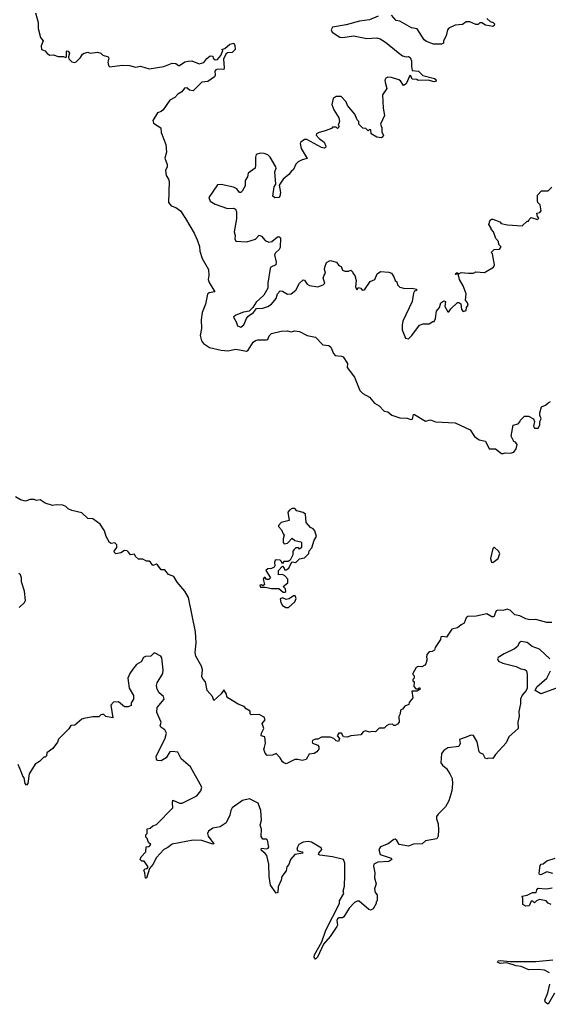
# Model space of a CAD drawing. Extents: x 2494118 to 2687960, y 757339 to 915227.
# Tile 276 of 364: x 2607408 to 2611727, y 892800 to 900848. Entities that reach past the tile are written whole.
import ezdxf

# ---------------------------------------------------------------- set-up
doc = ezdxf.new("R2010")
doc.units = 0

msp = doc.modelspace()

# ---------------------------------------------------------------- linework, layer by layer
at = {"layer": '0CON20XD'}
for points in [[(2607536.2, 900905), (2607560, 900825), (2607558.8, 900775), (2607577, 900703), (2607600, 900675), (2607583.8, 900635), (2607587.5, 900605), (2607615, 900593.3), (2607632.3, 900572.3), (2607655, 900557.5), (2607685, 900560), (2607723, 900547), (2607765, 900547.5), (2607785, 900540), (2607790, 900545), (2607790, 900585), (2607795, 900592.5), (2607805, 900591.2), (2607815.6, 900575), (2607806.7, 900545), (2607809.3, 900529.3), (2607834.2, 900504.2), (2607855, 900498.8), (2607870, 900505), (2607905, 900540), (2607920, 900565), (2607935, 900573.3), (2607965, 900582.5), (2607985, 900573.3), (2608045, 900583.3), (2608070, 900575), (2608088.3, 900558.3), (2608130, 900545), (2608136, 900535), (2608128, 900502), (2608135, 900472.5), (2608145, 900463.8), (2608245.8, 900475.8), (2608305, 900474), (2608355, 900460), (2608395, 900467.5), (2608465, 900446.2), (2608585, 900466.2), (2608655, 900493.3), (2608685, 900488.8), (2608705, 900472.5), (2608715, 900472.5), (2608756.9, 900503.1), (2608785, 900510), (2608815, 900510.8), (2608875, 900486.7), (2608913, 900497), (2608938.3, 900531.7), (2608965, 900552.5), (2608985, 900550), (2608990, 900535), (2609005, 900520), (2609025, 900523.3), (2609052.5, 900555), (2609067.5, 900595), (2609060, 900605), (2609085, 900612.5)], [(2610336.4, 900876.4), (2610265, 900848), (2610185, 900836.7), (2610075, 900806.7), (2609965, 900786.7), (2609953.3, 900765), (2609960, 900745), (2610024.2, 900704.2), (2610047.7, 900702.3), (2610135, 900716.7), (2610244.1, 900694.1), (2610325, 900698.8), (2610352.3, 900692.3), (2610397.5, 900665), (2610500.7, 900580.7), (2610535, 900553.3), (2610565, 900543.3), (2610585, 900547.5), (2610599.3, 900539.3), (2610610.7, 900510.7), (2610608.8, 900465), (2610615, 900432.5), (2610667, 900427), (2610703, 900393), (2610797, 900367), (2610808.3, 900358.3), (2610810, 900345), (2610795, 900340), (2610745, 900352.5), (2610665, 900350), (2610651.7, 900358.3), (2610615, 900362.5), (2610605, 900390), (2610595, 900392.5), (2610565, 900322.5), (2610545, 900310), (2610519.3, 900349.3), (2610505, 900357.5), (2610445, 900376.7), (2610415, 900377.5), (2610400.7, 900369.3), (2610392.5, 900355), (2610393, 900337), (2610407.5, 900285), (2610372.5, 900235), (2610377.5, 900125), (2610390, 900065), (2610357.5, 899995), (2610367.5, 899965), (2610368.3, 899928.3), (2610380, 899905), (2610375, 899890), (2610365, 899882.5), (2610325, 899887.5), (2610280, 899915), (2610278.3, 899948.3), (2610265, 899950), (2610255, 899940), (2610235, 899960), (2610211.7, 899961.7), (2610180, 899995), (2610180, 900015), (2610165, 900030), (2610147.5, 900075), (2610087, 900147), (2610076.1, 900176.1), (2610035, 900220), (2609995, 900220), (2609970, 900205), (2609957.5, 900155), (2609975, 900110), (2610017, 900047), (2610020, 900015), (2610010, 899985), (2610018.3, 899971.7), (2610005, 899960), (2609995, 899970), (2609965, 899970), (2609955, 899960), (2609905, 899940), (2609855, 899926.7), (2609832.5, 899915), (2609830, 899905), (2609855, 899876.7), (2609896.1, 899846.1), (2609910, 899815), (2609907, 899803), (2609895, 899797.5), (2609875, 899803.8), (2609755, 899868.8), (2609735, 899870), (2609705, 899846.7), (2609700, 899835), (2609708.8, 899795), (2609757.5, 899712.5), (2609715, 899703.8), (2609682.5, 899685), (2609665, 899667.5), (2609645.9, 899624.1), (2609625, 899607.5), (2609607.7, 899582.3), (2609560, 899545), (2609527.5, 899495), (2609538.8, 899435), (2609533.9, 899406.1), (2609525.8, 899394.2), (2609491.7, 899391.7), (2609477.5, 899405), (2609488.3, 899481.7), (2609500, 899505), (2609492.5, 899605), (2609502.5, 899635), (2609500, 899645), (2609456, 899725), (2609434.4, 899744.4), (2609405, 899755.6), (2609375, 899757.5), (2609340, 899745), (2609334.2, 899725), (2609336, 899655), (2609331.2, 899635), (2609275, 899593.3), (2609270.6, 899565), (2609250.9, 899535), (2609249.3, 899490.7), (2609225, 899446.7), (2609215, 899436.7), (2609205, 899436.7), (2609181.2, 899465), (2609155, 899479.2), (2609055, 899500), (2609025, 899498.8), (2608952.5, 899395), (2608964.2, 899365), (2609005, 899339.2), (2609105, 899303.8), (2609155, 899308.8), (2609170.7, 899300.7), (2609178.8, 899278.8), (2609179.1, 899219.1), (2609161.8, 899115), (2609168.5, 899085), (2609165.8, 899055.8), (2609175, 899036.7), (2609265, 899032), (2609335, 899053.8), (2609365, 899086.7), (2609385, 899080), (2609415, 899043.3), (2609445, 899030), (2609467.5, 899035), (2609515, 899073.3), (2609526.4, 899076.4), (2609540, 899065), (2609536.7, 898985), (2609529.2, 898970.8), (2609497.7, 898942.3), (2609490, 898925), (2609503.3, 898865), (2609500, 898845), (2609460, 898825), (2609453.3, 898815), (2609434.4, 898695), (2609435.8, 898655), (2609403.4, 898596.6), (2609340.9, 898539.1), (2609313.8, 898496.2), (2609283.6, 898466.4), (2609236.2, 898456.2), (2609175, 898433.3), (2609153.8, 898416.2), (2609177.7, 898377.7), (2609188.8, 898345), (2609215, 898336), (2609238.6, 898355), (2609260, 898405), (2609275.7, 898424.3), (2609318.8, 898455), (2609342.5, 898487.5), (2609395, 898489.5), (2609435, 898504.4), (2609465, 898523.3), (2609505, 898568.8), (2609513.5, 898606.5), (2609535, 898632), (2609555, 898630), (2609595, 898605.8), (2609625, 898608.1), (2609665, 898637.5), (2609695, 898693.8), (2609725, 898722.5), (2609735, 898720), (2609756.2, 898685), (2609775, 898674.2), (2609845, 898665.7), (2609888.3, 898681.7), (2609901.2, 898695), (2609886.7, 898735), (2609895, 898760), (2609907.5, 898775), (2609897.5, 898805), (2609900, 898825), (2609915.9, 898864.1), (2609945, 898878.8), (2609996.7, 898866.7), (2610015, 898840), (2610035, 898830), (2610045, 898800), (2610065, 898792.5), (2610095, 898792.5), (2610115, 898800), (2610130, 898785), (2610130, 898775), (2610147, 898757), (2610157.5, 898715), (2610152.5, 898665), (2610160, 898645), (2610165, 898640), (2610175, 898660), (2610195, 898652.5), (2610206.1, 898636.1), (2610225, 898638.8), (2610270.5, 898709.5), (2610310, 898725), (2610328.8, 898771.2), (2610355, 898788.8), (2610425, 898783.8), (2610446.1, 898776.1), (2610465, 898747.5), (2610475, 898717.5), (2610490, 898705), (2610495, 898680), (2610515, 898662.5), (2610555, 898650), (2610615, 898652.5), (2610650, 898645), (2610650, 898635), (2610635, 898630), (2610626.1, 898613.9), (2610614.3, 898545.7), (2610537.5, 898385), (2610532.5, 898355), (2610533.6, 898313.6), (2610560, 898245), (2610585, 898240), (2610613, 898267), (2610675, 898352.5), (2610705, 898362.5), (2610755, 898362.5), (2610785, 898380), (2610795, 898380), (2610806.7, 898405), (2610812.5, 898465), (2610837.5, 898495), (2610850, 898535), (2610875, 898550), (2610887.5, 898545), (2610882.5, 898505), (2610905, 898460), (2610915, 898460), (2610930, 898485), (2610985, 898537.5), (2610997, 898537), (2611012.5, 898525), (2611018.3, 898478.3), (2611031.7, 898461.7), (2611055, 898470), (2611060, 898495), (2611072.5, 898515), (2611066.7, 898535), (2611050, 898555), (2611056.4, 898606.4), (2611031.7, 898671.7), (2611002.5, 898725), (2610990, 898770), (2610970, 898765), (2610975, 898780), (2610985, 898780), (2610995, 898770), (2611015, 898782.5), (2611075, 898777.5), (2611115, 898777.5), (2611135, 898787.5), (2611205, 898782.5), (2611280, 898825), (2611287.5, 898845), (2611270, 898935), (2611260, 898945), (2611285, 898970), (2611328.3, 898971.7), (2611340, 898985), (2611340, 898995), (2611321.7, 899011.7), (2611320, 899035), (2611298.3, 899058.3), (2611280, 899115), (2611260, 899135), (2611260, 899145), (2611240, 899175), (2611251.7, 899208.3), (2611262.5, 899217.5), (2611275, 899217.5), (2611330, 899195), (2611343, 899183), (2611395, 899170), (2611515, 899162.5), (2611555, 899200), (2611565, 899200), (2611570, 899215), (2611588.3, 899231.7), (2611640, 899215), (2611650, 899225), (2611638.3, 899238.3), (2611633, 899267), (2611657, 899273), (2611670, 899285), (2611660, 899335), (2611643, 899353), (2611638.3, 899368.3), (2611640, 899415), (2611671.7, 899448.3), (2611725, 899450), (2611755, 899480)], [(2611225, 900857.5), (2611253, 900833), (2611276.1, 900826.1), (2611287.5, 900815), (2611285, 900800), (2611275, 900793.3), (2611213.6, 900803.6), (2611185, 900822.5), (2611168.3, 900821.7), (2611155, 900810), (2611135, 900810), (2611085, 900830), (2611055, 900830), (2611025, 900810), (2610965, 900802.5), (2610915, 900777.5), (2610902.5, 900765), (2610892.5, 900715), (2610870, 900675), (2610870, 900655), (2610855, 900647.5), (2610788.3, 900648.3), (2610731.2, 900671.2), (2610713.6, 900683.6), (2610655, 900772.5), (2610610.5, 900780.5), (2610515, 900836.7), (2610485, 900841.2), (2610445, 900884)], [(2609085, 900612.5), (2609125, 900647.5), (2609157.5, 900657.5), (2609166.4, 900636.4), (2609167.5, 900605), (2609145, 900580), (2609105, 900577.5), (2609092.5, 900565), (2609073.8, 900526.2), (2609080, 900455), (2609075, 900440), (2609025, 900443.8), (2609011.2, 900438.8), (2609002.9, 900427.1), (2609006, 900394), (2608999.5, 900380.5), (2608945.9, 900344.1), (2608895, 900336.7), (2608825, 900266.7), (2608795, 900272.5), (2608775, 900290), (2608755, 900287.5), (2608731.7, 900258.3), (2608700.9, 900239.1), (2608675, 900213.3), (2608635, 900190), (2608579.3, 900110.7), (2608565, 900097.5), (2608534.1, 900085.9), (2608495.8, 900025), (2608501.1, 900001.1), (2608562.5, 899965), (2608563.3, 899925), (2608603, 899827), (2608608.8, 899765), (2608593.8, 899715), (2608614, 899665), (2608613.8, 899645), (2608600, 899615), (2608603.8, 899575), (2608623.9, 899543.9), (2608628.8, 899525), (2608624.6, 899354.6), (2608645, 899326.9), (2608685, 899311.9), (2608722.5, 899285), (2608762.7, 899222.7), (2608835, 899103.3), (2608859.5, 899049.5), (2608876.7, 898995), (2608880, 898955), (2608900, 898895), (2608951.2, 898805), (2608953, 898757), (2608946.7, 898725), (2608955, 898700), (2609002.5, 898625), (2608955, 898616.2), (2608943.8, 898605), (2608925.8, 898524.2), (2608900, 898455), (2608892, 898395), (2608892.5, 898325), (2608883.2, 898266.8), (2608893.3, 898223.3), (2608910, 898200), (2608958.3, 898168.3), (2609055, 898146.4), (2609107.6, 898142.4), (2609175, 898154.2), (2609260.8, 898139.2), (2609274.3, 898145.7), (2609315, 898211.2), (2609335, 898227.1), (2609355, 898232), (2609425, 898230), (2609436.2, 898235), (2609446.7, 898265), (2609466.1, 898283.9), (2609545, 898302), (2609595, 898306), (2609625, 898297.5), (2609656.1, 898303.9), (2609695, 898300), (2609755.9, 898265.9), (2609825, 898253.3), (2609885, 898190), (2609935, 898183.8), (2609951.2, 898171.2), (2609970.9, 898120.9), (2609984.4, 898104.4), (2610038.6, 898098.6), (2610051.7, 898091.7), (2610087, 898037), (2610083.3, 898005), (2610142.5, 897925), (2610187, 897817), (2610211.7, 897791.7), (2610265, 897762.5), (2610307.5, 897715), (2610345, 897692.5), (2610385, 897647.5), (2610415, 897642.5), (2610450, 897615), (2610515, 897592.5), (2610575, 897590), (2610605, 897580), (2610616.7, 897583.3), (2610625, 897620), (2610635, 897620), (2610725, 897567.5), (2610765, 897577.5), (2610805, 897560), (2610965, 897552.5), (2611090, 897495), (2611125, 897440), (2611163, 897413), (2611215, 897402.5), (2611245, 897340), (2611295, 897340), (2611345, 897302.5), (2611358.3, 897301.7), (2611375, 897307.5), (2611416.1, 897303.9), (2611445, 897313.3), (2611465, 897340), (2611472.5, 897375), (2611460, 897395), (2611445, 897400), (2611422.5, 897445), (2611440, 897535), (2611480, 897545), (2611495, 897560), (2611500, 897575), (2611533.9, 897606.1), (2611565, 897607.5), (2611607.5, 897585), (2611613.3, 897565), (2611606.7, 897525), (2611615, 897510), (2611645, 897510), (2611658.8, 897535), (2611657.5, 897565), (2611670, 897585), (2611657.5, 897615), (2611656.7, 897635), (2611672.5, 897685), (2611705, 897697.5), (2611725, 897717.5), (2611745, 897727.5)], [(2609407, 894903), (2609417.5, 894935), (2609410, 894985), (2609380, 894995), (2609382.5, 895015), (2609403.3, 895055), (2609390, 895095), (2609412.5, 895125), (2609406.4, 895146.4), (2609365, 895167.5), (2609300, 895165), (2609290, 895175), (2609290, 895195), (2609257.5, 895215), (2609242.5, 895235), (2609193.9, 895253.9), (2609110, 895305), (2609100, 895315), (2609097.5, 895335), (2609075, 895370), (2609053, 895337), (2608995, 895282.5), (2608983.3, 895315), (2608940, 895365), (2608926.7, 895435), (2608906.4, 895456.4), (2608897, 895477), (2608901.2, 895535), (2608893.8, 895565), (2608848, 895645), (2608842, 895675), (2608848.8, 895755), (2608843.8, 895845), (2608786.2, 896125), (2608758.3, 896178.3), (2608695, 896250), (2608666.4, 896296.4), (2608625, 896312.5), (2608595, 896350), (2608565, 896352.5), (2608535, 896392.5), (2608525, 896396.7), (2608495, 896387.5), (2608477.5, 896415), (2608465, 896422.5), (2608445, 896422.5), (2608415, 896437.5), (2608378.3, 896438.3), (2608355, 896460), (2608345, 896480), (2608313, 896473), (2608297, 896497), (2608287, 896507), (2608265, 896510), (2608235, 896490), (2608206.4, 896483.6), (2608193.3, 896483.3), (2608181.7, 896491.7), (2608180, 896505), (2608202.5, 896535), (2608202.5, 896555), (2608185, 896572.5), (2608155, 896567.5), (2608142.5, 896575), (2608113.3, 896625), (2608100.7, 896670.7), (2608066.7, 896725), (2608005, 896767.5), (2607965, 896770), (2607915, 896816.7), (2607835, 896837.5), (2607805, 896850), (2607785, 896870), (2607759.3, 896879.3), (2607705, 896882.5), (2607675, 896877.5), (2607615, 896896.7), (2607575, 896922.5), (2607545, 896917.5), (2607525, 896926.7), (2607495, 896926.7), (2607455, 896913.3), (2607414.1, 896924.1), (2607375, 896947.5)], [(2609575, 896167.5), (2609582.5, 896175), (2609580, 896195), (2609560, 896215), (2609600, 896245), (2609600, 896275), (2609575, 896302.5), (2609555, 896312.5), (2609521.7, 896311.7), (2609523, 896347), (2609555, 896380), (2609570, 896365), (2609571.7, 896351.7), (2609585, 896350), (2609607.5, 896365), (2609632.5, 896417.5), (2609665, 896410), (2609695, 896442.5), (2609735, 896450), (2609770, 896485), (2609772.5, 896507.5), (2609795, 896530), (2609813.3, 896595), (2609832.5, 896625), (2609820.7, 896670.7), (2609805, 896687.5), (2609785, 896697.5), (2609748.3, 896738.3), (2609742.5, 896805), (2609725, 896820), (2609673, 896833), (2609655, 896852.5), (2609635, 896852.5), (2609615, 896842.5), (2609598.3, 896821.7), (2609610, 896755), (2609545, 896737.5), (2609522.5, 896715), (2609522.5, 896705), (2609548.3, 896678.3), (2609560, 896645), (2609570, 896635), (2609560, 896605), (2609560, 896575), (2609570, 896565), (2609595, 896570), (2609635, 896610), (2609655, 896590), (2609705, 896580), (2609710, 896575), (2609710, 896535), (2609695, 896520), (2609685, 896530), (2609665, 896530), (2609651.7, 896518.3), (2609640, 896505), (2609640, 896475), (2609631.7, 896458.3), (2609618.3, 896431.7), (2609601.7, 896418.3), (2609565, 896420), (2609555, 896400), (2609548.3, 896418.3), (2609535, 896430), (2609505, 896432.5), (2609495, 896427.5), (2609490, 896415), (2609492.5, 896385), (2609486.4, 896373.6), (2609465, 896362.5), (2609435, 896360), (2609420, 896345), (2609457.5, 896285), (2609445, 896273.3), (2609425, 896272.5), (2609415, 896290), (2609405, 896290), (2609397.5, 896275), (2609407.5, 896232.5), (2609395, 896220), (2609385, 896227.5), (2609370, 896225), (2609375, 896210), (2609415, 896210), (2609465, 896197.5), (2609525, 896200), (2609561.7, 896168.3), (2609575, 896167.5)], [(2611275, 896412.5), (2611317.5, 896445), (2611330, 896485), (2611320, 896505), (2611285, 896536), (2611273.7, 896526.3), (2611256.2, 896445), (2611262.5, 896415), (2611275, 896412.5)], [(2607405, 896043.3), (2607447.5, 896085), (2607455, 896100), (2607448.3, 896178.3), (2607423.9, 896253.9), (2607423.3, 896285), (2607415, 896310), (2607401.7, 896321.7)], [(2609605, 896042.5), (2609655, 896090), (2609667, 896117), (2609658.3, 896138.3), (2609645, 896140), (2609610, 896115), (2609585, 896107.5), (2609555, 896122.5), (2609537.5, 896115), (2609542.5, 896085), (2609555, 896060), (2609583.6, 896043.6), (2609605, 896042.5)], [(2611755, 895921.2), (2611715, 895922), (2611625.8, 895945.8), (2611577.3, 895942.7), (2611545, 895950), (2611495, 895976), (2611454.1, 895984.1), (2611418.3, 896018.3), (2611395, 896028.8), (2611355, 896020), (2611315, 896022.5), (2611302.5, 896015), (2611281.7, 895968.3), (2611265, 895967.5), (2611225, 895990.8), (2611138.3, 895971.7), (2611069.3, 895970.7), (2611055, 895960), (2611040, 895915), (2611015, 895902.5), (2610985, 895876.7), (2610940, 895865), (2610895, 895800), (2610865, 895807.5), (2610850, 895805), (2610847, 895783), (2610825, 895750), (2610803, 895717), (2610797.5, 895695), (2610777, 895683), (2610755, 895680), (2610735, 895660), (2610732.5, 895635), (2610737.5, 895625), (2610727, 895583), (2610718.3, 895571.7), (2610695, 895557.5), (2610665, 895560), (2610647, 895553), (2610620, 895505), (2610620, 895495), (2610630, 895485), (2610630, 895465), (2610620, 895455), (2610620, 895445), (2610630, 895435), (2610628.3, 895398.3), (2610645, 895380), (2610665, 895380), (2610675, 895390), (2610680, 895375), (2610655, 895360), (2610611.7, 895358.3), (2610620, 895305), (2610591.7, 895268.3), (2610588.3, 895251.7), (2610555, 895237.5), (2610536.4, 895213.6), (2610520, 895205), (2610517.5, 895175), (2610507, 895153), (2610507.5, 895105), (2610495, 895090), (2610475, 895080), (2610465, 895080), (2610455, 895090), (2610425, 895087.5), (2610405, 895077.5), (2610385, 895057.5), (2610345, 895057.5), (2610315, 895027.5), (2610285, 895030), (2610265, 895023.3), (2610233.6, 895036.4), (2610215, 895027.5), (2610195, 895003.3), (2610115, 894993.3), (2610083, 894983), (2610055, 894987.5), (2610036.7, 895016.7), (2610015, 895017.5), (2610002.5, 894995), (2610021.7, 894971.7), (2610011.7, 894948.3), (2609995, 894952.5), (2609975, 894972.5), (2609945, 894982.5), (2609875, 894982.5), (2609845, 894967.5), (2609825, 894967.5), (2609800, 894955), (2609797.5, 894945), (2609800, 894935), (2609845, 894917.5), (2609852.5, 894905), (2609852.5, 894885), (2609836.4, 894863.6), (2609815, 894850), (2609772.5, 894845), (2609747.7, 894802.3), (2609715, 894793.8), (2609681.7, 894801.7), (2609655, 894800), (2609585, 894766.7), (2609565, 894772.5), (2609555, 894782.5), (2609536.7, 894815), (2609505, 894850), (2609473, 894837), (2609430, 894835), (2609413, 894853), (2609402.5, 894885), (2609407, 894903)], [(2611738.9, 895625), (2611655, 895704.2), (2611595, 895724.3), (2611555, 895757.3), (2611505.7, 895764.3), (2611490, 895755), (2611476.2, 895725), (2611450, 895705), (2611366.7, 895665), (2611316.7, 895635), (2611310.8, 895625), (2611320, 895605), (2611355, 895587.5), (2611465, 895562.5), (2611502.3, 895542.3), (2611535.7, 895535.7), (2611548, 895525), (2611555.7, 895495.7), (2611553.3, 895385), (2611546.7, 895365), (2611513.7, 895326.3), (2611500, 895295), (2611500, 895255), (2611486.4, 895193.6), (2611488, 895155), (2611477.5, 895105), (2611480, 895055), (2611403.8, 894985), (2611384.1, 894935.9), (2611295, 894842.5), (2611275, 894810), (2611235, 894812.5), (2611225, 894807.5), (2611212, 894812), (2611195.9, 894845.9), (2611173, 894853), (2611163, 894863), (2611146, 894945), (2611115.9, 894995.9), (2611095, 895000), (2611055, 894983.3), (2611002.5, 894965), (2611007.7, 894932.3), (2610995, 894907.5), (2610905, 894897.5), (2610873.3, 894875), (2610855, 894850), (2610850, 894775), (2610862.5, 894755), (2610895, 894727.5), (2610923.3, 894685), (2610941.2, 894645), (2610943.8, 894603.8), (2610939.2, 894545), (2610915.6, 894464.4), (2610888.6, 894415), (2610826, 894355), (2610814.2, 894335), (2610813.1, 894315), (2610827.8, 894275), (2610831.1, 894225), (2610826.9, 894173.1), (2610817.5, 894152.5), (2610724.3, 894135.7), (2610697, 894113), (2610625, 894109.4), (2610585, 894093.1), (2610510, 894105), (2610489.3, 894139.3), (2610475, 894150), (2610465, 894147.5), (2610417.7, 894112.3), (2610355, 894086.2), (2610341.2, 894065), (2610353.3, 894025), (2610442.5, 893995), (2610447.5, 893985), (2610425, 893967.5), (2610335, 893963.1), (2610300.8, 893945), (2610298.3, 893928.3), (2610308.8, 893875), (2610306.7, 893835), (2610320, 893785), (2610307.5, 893745), (2610312.5, 893715), (2610330, 893695), (2610330, 893645), (2610321.7, 893638.3), (2610320, 893625), (2610295, 893580), (2610275, 893570), (2610260, 893575), (2610181.7, 893641.7), (2610165, 893642), (2610145, 893632.5), (2610100.5, 893585), (2610055.9, 893514.1), (2610045, 893508), (2610015, 893506.9), (2610005, 893498.8), (2610000, 893485), (2610003.9, 893446.1), (2609998.8, 893435), (2609944.5, 893355.5), (2609889.5, 893290.5), (2609842, 893185), (2609825, 893170), (2609814.2, 893185), (2609817.5, 893205), (2609878, 893312), (2609910, 893405), (2610020, 893625), (2610022.5, 893645), (2610057.5, 893705), (2610051.2, 893725), (2610063, 893767), (2610065.6, 893854.4)], [(2610065.6, 893854.4), (2610065.4, 893954.6), (2610054.2, 893985), (2609965, 894006.1), (2609859.5, 894019.5), (2609850, 894025), (2609852.5, 894035), (2609877.5, 894065), (2609874, 894075), (2609793.3, 894125), (2609765, 894130), (2609725, 894125.5), (2609689.4, 894105), (2609676.9, 894085), (2609673.8, 894065), (2609680, 894055), (2609720, 894045), (2609722.5, 894035), (2609655, 894024), (2609620, 893985), (2609606.7, 893943.3), (2609590, 893925), (2609585, 893890), (2609548.8, 893845), (2609543.3, 893815), (2609520.7, 893759.3), (2609516.2, 893715), (2609505, 893707.5), (2609457.5, 893775), (2609446.7, 893845), (2609443.3, 893945), (2609426.2, 894015), (2609415, 894033.3), (2609380.7, 894060.7), (2609385, 894076.7), (2609425, 894070), (2609438.8, 894075), (2609444.4, 894085.6), (2609432.2, 894142.2), (2609425, 894150), (2609395, 894148.8), (2609382.1, 894172.1), (2609382.6, 894232.6), (2609374.2, 894265), (2609384.2, 894305.8), (2609377.1, 894385), (2609355.8, 894445), (2609285, 894478.5), (2609228, 894465), (2609144.3, 894405), (2609132, 894385), (2609126.2, 894345), (2609095.7, 894284.3), (2609045, 894252), (2608985, 894240), (2608950, 894215), (2608941.4, 894195), (2608946.9, 894175), (2608995, 894112.5), (2608985, 894109.2), (2608895, 894139.4), (2608825, 894141.9), (2608655, 894109.2), (2608618.7, 894081.3), (2608584.5, 894065.5), (2608525, 893998.8), (2608495, 893943.8), (2608469.3, 893910.7), (2608445, 893830), (2608435, 893830), (2608431.2, 893875), (2608423.3, 893896.7), (2608433, 893907), (2608448.8, 893911.2), (2608457.5, 893925), (2608425, 893970), (2608405, 893970), (2608392.5, 893985), (2608400, 894005), (2608440, 894045), (2608441.7, 894088.3), (2608465, 894090), (2608480, 894105), (2608461.7, 894121.7), (2608450, 894155), (2608440, 894165), (2608440, 894185), (2608450, 894195), (2608450, 894235), (2608475, 894240), (2608495, 894260), (2608525, 894270), (2608660, 894405), (2608656, 894445), (2608660.7, 894469.3), (2608715, 894442.9), (2608735, 894444.2), (2608855.4, 894504.6), (2608886.9, 894545), (2608896.9, 894575), (2608805, 894740), (2608727.6, 894807.6), (2608699.7, 894859.7), (2608655, 894867.5), (2608635, 894863.8), (2608604.2, 894815.8), (2608565, 894791.2), (2608535, 894793.3), (2608526.7, 894805), (2608522.5, 894825), (2608595.6, 894974.4), (2608607.5, 895015), (2608594.4, 895044.4), (2608560, 895065), (2608556.7, 895075), (2608563.3, 895105), (2608527.5, 895185), (2608530, 895225), (2608588, 895295), (2608583.3, 895315), (2608547.5, 895345), (2608530, 895375), (2608525.6, 895405), (2608531.7, 895428.3), (2608576.4, 895505), (2608579.1, 895535), (2608570.8, 895630.8), (2608562.5, 895645), (2608515, 895670), (2608505, 895670), (2608480, 895645), (2608435, 895642.5), (2608420, 895635), (2608399.3, 895600.7), (2608363.6, 895576.4), (2608331.7, 895538.3), (2608307.5, 895505), (2608292.5, 895465), (2608303.6, 895383.6), (2608337.5, 895325), (2608337.5, 895295), (2608320, 895265), (2608318.3, 895241.7), (2608295, 895232.5), (2608265, 895232.5), (2608215, 895272.5), (2608175, 895270), (2608152.5, 895245), (2608168.3, 895141.7), (2608113, 895153), (2608095, 895170), (2608085, 895170), (2608070, 895165), (2608055, 895150), (2608005, 895150), (2607933, 895137), (2607915, 895130), (2607858.3, 895081.7), (2607825, 895080), (2607808.3, 895051.7), (2607725, 894967.5), (2607716.1, 894943.9), (2607679.3, 894890.7), (2607630, 894855), (2607628.3, 894831.7), (2607615, 894820), (2607605, 894820), (2607570, 894785), (2607535, 894762.5), (2607486.1, 894683.9), (2607475.6, 894604.4), (2607465, 894592.5), (2607453.8, 894605), (2607445, 894650), (2607433.3, 894665), (2607423.3, 894695), (2607395, 894760)], [(2611795, 895384), (2611665, 895337.5), (2611620, 895365), (2611632.5, 895395), (2611715.5, 895464.5), (2611744.2, 895525)], [(2611765, 893870), (2611715, 893883.3), (2611665, 893857.5), (2611655, 893860), (2611653, 893873), (2611660, 893935), (2611670, 893945), (2611685, 893947.5), (2611716.1, 893973.9), (2611782.5, 893995)], [(2611750, 893615), (2611727, 893627), (2611710, 893645), (2611655, 893656.7), (2611630, 893645), (2611615, 893630), (2611601.7, 893641.7), (2611588.3, 893641.7), (2611570, 893605), (2611545, 893602.5), (2611520, 893615), (2611520, 893665), (2611512.5, 893685), (2611555, 893692.5), (2611597, 893713), (2611627, 893713), (2611632.5, 893735), (2611645, 893750), (2611713, 893743), (2611759.3, 893750.7)], [(2611737.7, 893057.7), (2611695, 893077.8), (2611644.5, 893085.5), (2611567.3, 893082.7), (2611505, 893110), (2611464.4, 893115.6), (2611388.3, 893138.3), (2611333.8, 893133.8), (2611313.3, 893145), (2611316.7, 893155), (2611335, 893159.4), (2611415, 893150.8), (2611625, 893148.8), (2611765, 893164.4)], [(2611777.7, 892892.3), (2611725, 892800), (2611703.9, 892813.9), (2611698.8, 892835), (2611724.2, 892895), (2611739.2, 892965)]]:
    msp.add_lwpolyline(points, dxfattribs=at)

doc.saveas('drawing.dxf')
